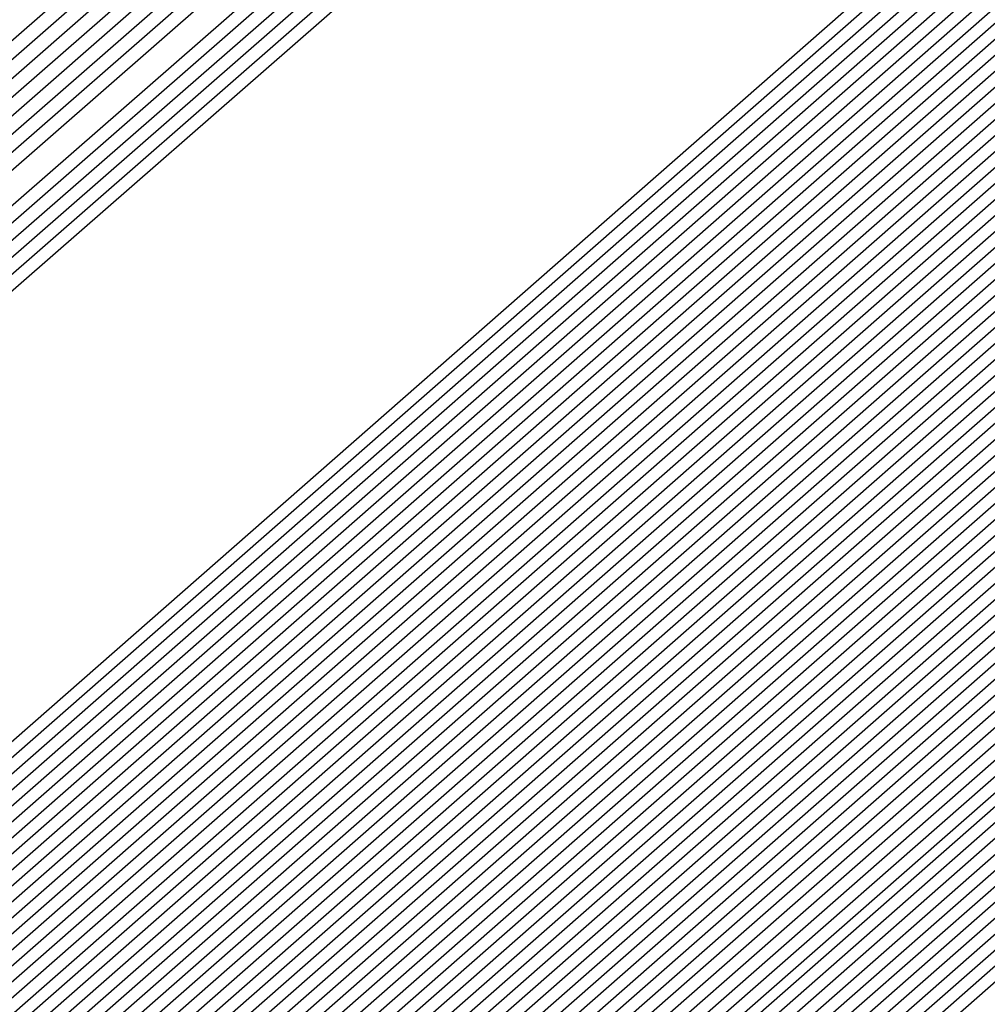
# Model space of a CAD drawing. Extents: x 3249832 to 3255657, y 13789405 to 13793316.
# Tile 1000 of 1056: x 3253212.5943 to 3253212.6538, y 13791261.178 to 13791261.2385. Entities that reach past the tile are written whole.
import ezdxf

# ---------------------------------------------------------------- set-up
doc = ezdxf.new("R2010")
doc.units = 0
doc.header["$LTSCALE"] = 100
doc.header["$MEASUREMENT"] = 0
for name, color, linetype in [('GRATIO_03231_CON', 1, 'CONTINUOUS'), ('GRATIO_0323_ICON', 1, 'CONTINUOUS'), ('TARGETS_EAST', 7, 'CONTINUOUS')]:
    doc.layers.add(name, color=color, linetype=linetype)

# ---------------------------------------------------------------- blocks, each defined once
blk = doc.blocks.new('Gratio_032316_contours')
at = {"layer": 'GRATIO_03231_CON', "color": 1, "linetype": 'Continuous', "flags": 128}
for points in [[(3253179.550267, 13791232.395029), (3253186.874414, 13791238.770013), (3253201.477501, 13791251.518979), (3253219.208231, 13791267.007142), (3253234.457627, 13791280.32933), (3253243.000283, 13791287.791533), (3253246.145111, 13791290.544398), (3253246.584601, 13791290.949743), (3253247.021869, 13791291.379004), (3253250.202537, 13791294.242122), (3253258.882853, 13791301.95866), (3253274.442625, 13791315.738665), (3253292.755901, 13791331.954127), (3253308.320283, 13791345.767528)], [(3253180.165438, 13791232.938016), (3253187.284875, 13791239.131551), (3253201.725162, 13791251.736777), (3253219.339021, 13791267.122277), (3253234.513145, 13791280.378622), (3253243.016437, 13791287.806466), (3253246.146682, 13791290.546762), (3253246.583888, 13791290.950539), (3253247.016449, 13791291.376392), (3253250.166335, 13791294.21318), (3253258.763902, 13791301.857324), (3253274.176051, 13791315.507242), (3253292.315837, 13791331.569332), (3253307.732852, 13791345.251979)], [(3253180.780609, 13791233.481003), (3253187.695336, 13791239.493089), (3253201.972823, 13791251.954576), (3253219.469811, 13791267.237409), (3253234.568663, 13791280.427913), (3253243.03259, 13791287.821399), (3253246.148254, 13791290.549125), (3253246.583174, 13791290.951335), (3253247.01103, 13791291.37378), (3253250.130132, 13791294.184237), (3253258.64495, 13791301.755989), (3253273.909475, 13791315.27582), (3253291.875768, 13791331.184533), (3253307.145422, 13791344.736429)], [(3253181.395779, 13791234.02399), (3253188.105796, 13791239.854627), (3253202.220483, 13791252.172373), (3253219.600605, 13791267.352541), (3253234.62418, 13791280.477205), (3253243.048743, 13791287.836333), (3253246.149825, 13791290.551488), (3253246.582461, 13791290.952131), (3253247.00561, 13791291.371168), (3253250.09393, 13791294.155295), (3253258.525999, 13791301.654654), (3253273.642899, 13791315.044399), (3253291.435703, 13791330.799734), (3253306.557991, 13791344.22088)], [(3253182.62612, 13791235.109965), (3253188.926717, 13791240.577703), (3253202.715805, 13791252.60797), (3253219.862185, 13791267.582808), (3253234.735216, 13791280.575787), (3253243.08105, 13791287.8662), (3253246.152968, 13791290.556214), (3253246.581034, 13791290.953723), (3253246.994771, 13791291.365943), (3253250.021525, 13791294.09741), (3253258.288097, 13791301.451983), (3253273.109746, 13791314.581556), (3253290.555574, 13791330.03014), (3253305.383131, 13791343.18978)], [(3253183.241291, 13791235.652952), (3253189.337178, 13791240.939241), (3253202.963466, 13791252.825768), (3253219.992975, 13791267.69794), (3253234.790735, 13791280.625079), (3253243.097204, 13791287.881133), (3253246.154539, 13791290.558578), (3253246.58032, 13791290.954518), (3253246.989352, 13791291.363331), (3253249.985323, 13791294.068467), (3253258.169146, 13791301.350649), (3253272.843172, 13791314.350135), (3253290.115509, 13791329.645341), (3253304.7957, 13791342.67423)], [(3253189.747638, 13791241.300779), (3253203.211127, 13791253.043565), (3253220.123765, 13791267.813075), (3253234.846252, 13791280.67437), (3253243.113357, 13791287.896066), (3253246.15611, 13791290.560941), (3253246.579607, 13791290.955314), (3253246.983932, 13791291.360719), (3253249.94912, 13791294.039525), (3253258.050194, 13791301.249313), (3253272.576596, 13791314.118713), (3253289.67544, 13791329.260546), (3253304.208269, 13791342.15868)]]:
    blk.add_lwpolyline(points, dxfattribs=at)
at = {"layer": 'GRATIO_03231_CON', "color": 5, "linetype": 'Continuous', "flags": 128}
for points in [[(3253178.319926, 13791231.309054), (3253186.053494, 13791238.046937), (3253200.982177, 13791251.083383), (3253218.946651, 13791266.776878), (3253234.346592, 13791280.230748), (3253242.967977, 13791287.761666), (3253246.141969, 13791290.539672), (3253246.586028, 13791290.948151), (3253247.021068, 13791291.373941), (3253250.18182, 13791294.217704), (3253258.80647, 13791301.883558), (3253274.269372, 13791315.565571), (3253292.489554, 13791331.617619), (3253308.022214, 13791345.183537)], [(3253177.704756, 13791230.766067), (3253185.643033, 13791237.685398), (3253200.734516, 13791250.865585), (3253218.815861, 13791266.661746), (3253234.291074, 13791280.181456), (3253242.951823, 13791287.746732), (3253246.140397, 13791290.537309), (3253246.586741, 13791290.947355), (3253247.014362, 13791291.365837), (3253250.12102, 13791294.160915), (3253258.59804, 13791301.695547), (3253273.796257, 13791315.143359), (3253291.704555, 13791330.920638), (3253306.971337, 13791344.254342)], [(3253177.089585, 13791230.22308), (3253185.232573, 13791237.323861), (3253200.486855, 13791250.647788), (3253218.685071, 13791266.546611), (3253234.235555, 13791280.132165), (3253242.93567, 13791287.731799), (3253246.138826, 13791290.534946), (3253246.587455, 13791290.946559), (3253247.007656, 13791291.357733), (3253250.060221, 13791294.104125), (3253258.389611, 13791301.507537), (3253273.323142, 13791314.721148), (3253290.919561, 13791330.223658), (3253305.920461, 13791343.325148)], [(3253176.474414, 13791229.680093), (3253184.822112, 13791236.962323), (3253200.239195, 13791250.429989), (3253218.554281, 13791266.431479), (3253234.180037, 13791280.082873), (3253242.919516, 13791287.716865), (3253246.137255, 13791290.532583), (3253246.588168, 13791290.945763), (3253247.000951, 13791291.349628), (3253249.999421, 13791294.047336), (3253258.181181, 13791301.319527), (3253272.850028, 13791314.298938), (3253290.134562, 13791329.526677), (3253304.869584, 13791342.395954)], [(3253175.244073, 13791228.594119), (3253184.001191, 13791236.239247), (3253199.743873, 13791249.994392), (3253218.292697, 13791266.201212), (3253234.069002, 13791279.984291), (3253242.887209, 13791287.686999), (3253246.134112, 13791290.527856), (3253246.589595, 13791290.944171), (3253246.987539, 13791291.33342), (3253249.877822, 13791293.933757), (3253257.764321, 13791300.943507), (3253271.903798, 13791313.454514), (3253288.564569, 13791328.132716), (3253302.767831, 13791340.537565)], [(3253196.577061, 13791247.036147), (3253203.471051, 13791253.193803), (3253218.759506, 13791266.601258), (3253234.069714, 13791279.984133), (3253242.887716, 13791287.686623), (3253246.134624, 13791290.527313), (3253246.590308, 13791290.943375), (3253246.980833, 13791291.325315), (3253249.817023, 13791293.876967), (3253257.555891, 13791300.755497), (3253271.430682, 13791313.032305), (3253287.77957, 13791327.435736), (3253301.716954, 13791339.608371)], [(3253196.710569, 13791247.152543), (3253203.58621, 13791253.293811), (3253218.83398, 13791266.665582), (3253234.103448, 13791280.012829), (3253242.898008, 13791287.694797), (3253246.136358, 13791290.527838), (3253246.591022, 13791290.942579), (3253246.974128, 13791291.317211), (3253249.756224, 13791293.820178), (3253257.347461, 13791300.567486), (3253270.957567, 13791312.610093), (3253286.994572, 13791326.738755), (3253300.666077, 13791338.679176)], [(3253196.844077, 13791247.26894), (3253203.701371, 13791253.393818), (3253218.908454, 13791266.729905), (3253234.137183, 13791280.041526), (3253242.9083, 13791287.702971), (3253246.138093, 13791290.528363), (3253246.591735, 13791290.941783), (3253246.967422, 13791291.309107), (3253249.695424, 13791293.763388), (3253257.139032, 13791300.379476), (3253270.484453, 13791312.187881), (3253286.209573, 13791326.041774), (3253299.615201, 13791337.749981)], [(3253197.111093, 13791247.501735), (3253203.931691, 13791253.593836), (3253219.057401, 13791266.858547), (3253234.204654, 13791280.09892), (3253242.928884, 13791287.71932), (3253246.141561, 13791290.529414), (3253246.593162, 13791290.940191), (3253246.954011, 13791291.292898), (3253249.573825, 13791293.649809), (3253256.722172, 13791300.003456), (3253269.538223, 13791311.34346), (3253284.63958, 13791324.647813), (3253297.513447, 13791335.891592)], [(3253197.244601, 13791247.618131), (3253204.046851, 13791253.693843), (3253219.131875, 13791266.92287), (3253234.238388, 13791280.127617), (3253242.939176, 13791287.727494), (3253246.143296, 13791290.529939), (3253246.593875, 13791290.939395), (3253246.947305, 13791291.284794), (3253249.513026, 13791293.59302), (3253256.513742, 13791299.815445), (3253269.065109, 13791310.92125), (3253283.854581, 13791323.950833), (3253296.46257, 13791334.962398)], [(3253197.378109, 13791247.734529), (3253204.162012, 13791253.793851), (3253219.206348, 13791266.987193), (3253234.272124, 13791280.156313), (3253242.949468, 13791287.735668), (3253246.14503, 13791290.530465), (3253246.594589, 13791290.9386), (3253246.940599, 13791291.27669), (3253249.452226, 13791293.53623), (3253256.305312, 13791299.627435), (3253268.591994, 13791310.499038), (3253283.069583, 13791323.253852), (3253295.411694, 13791334.033204)], [(3253197.511617, 13791247.850926), (3253204.277171, 13791253.893859), (3253219.280822, 13791267.051512), (3253234.305859, 13791280.18501), (3253242.95976, 13791287.743843), (3253246.146765, 13791290.53099), (3253246.595302, 13791290.937804), (3253246.933893, 13791291.268586), (3253249.391427, 13791293.479441), (3253256.096882, 13791299.439425), (3253268.118879, 13791310.076826), (3253282.284588, 13791322.55687), (3253294.360818, 13791333.104009)], [(3253197.778633, 13791248.083719), (3253204.507492, 13791254.093876), (3253219.429769, 13791267.180159), (3253234.373329, 13791280.242404), (3253242.980343, 13791287.760191), (3253246.150233, 13791290.532041), (3253246.596729, 13791290.936212), (3253246.920482, 13791291.252377), (3253249.269828, 13791293.365862), (3253255.680023, 13791299.063404), (3253267.172648, 13791309.232405), (3253280.714591, 13791321.162909), (3253292.259064, 13791331.24562), (3253298.86322, 13791336.863506)], [(3253197.912141, 13791248.200117), (3253204.622651, 13791254.193883), (3253219.504243, 13791267.244478), (3253234.407064, 13791280.271101), (3253242.990635, 13791287.768365), (3253246.151968, 13791290.532566), (3253246.597442, 13791290.935416), (3253246.913776, 13791291.244273), (3253249.209028, 13791293.309072), (3253255.471593, 13791298.875394), (3253266.699533, 13791308.810193), (3253279.929596, 13791320.465926), (3253291.208188, 13791330.316426), (3253297.66843, 13791335.812021)], [(3253198.045649, 13791248.316514), (3253204.737812, 13791254.293891), (3253219.578716, 13791267.308801), (3253234.440798, 13791280.299798), (3253243.000927, 13791287.77654), (3253246.153702, 13791290.533091), (3253246.598156, 13791290.93462), (3253246.907071, 13791291.236168), (3253249.148229, 13791293.252283), (3253255.263163, 13791298.687384), (3253266.226419, 13791308.387983), (3253279.144597, 13791319.768946), (3253290.157311, 13791329.387232), (3253296.473639, 13791334.760535)], [(3253198.179157, 13791248.43291), (3253204.852971, 13791254.393901), (3253219.65319, 13791267.373124), (3253234.474533, 13791280.328495), (3253243.011219, 13791287.784714), (3253246.155437, 13791290.533616), (3253246.598869, 13791290.933824), (3253246.900365, 13791291.228064), (3253249.087429, 13791293.195493), (3253255.054733, 13791298.499374), (3253265.753304, 13791307.965772), (3253278.359599, 13791319.071965), (3253289.106434, 13791328.458038), (3253295.27885, 13791333.70905)], [(3253198.446173, 13791248.665705), (3253205.083292, 13791254.593916), (3253219.802137, 13791267.501766), (3253234.542003, 13791280.385889), (3253243.031803, 13791287.801062), (3253246.158905, 13791290.534667), (3253246.600296, 13791290.932232), (3253246.886954, 13791291.211856), (3253248.96583, 13791293.081914), (3253254.637874, 13791298.123353), (3253264.807075, 13791307.12135), (3253276.789604, 13791317.678004), (3253287.004681, 13791326.599649), (3253292.889269, 13791331.606079), (3253295.951331, 13791334.070942)], [(3253198.579681, 13791248.782102), (3253205.198453, 13791254.693924), (3253219.876611, 13791267.566089), (3253234.575738, 13791280.414585), (3253243.042095, 13791287.809237), (3253246.16064, 13791290.535192), (3253246.60101, 13791290.931436), (3253246.880248, 13791291.203751), (3253248.905031, 13791293.025125), (3253254.429444, 13791297.935343), (3253264.33396, 13791306.699138), (3253276.004607, 13791316.981023), (3253285.953804, 13791325.670454), (3253291.694479, 13791330.554594), (3253294.7416, 13791333.011419)], [(3253198.713189, 13791248.898498), (3253205.313612, 13791254.793933), (3253219.951085, 13791267.630412), (3253234.609474, 13791280.443283), (3253243.052387, 13791287.817411), (3253246.162374, 13791290.535718), (3253246.601723, 13791290.93064), (3253246.873542, 13791291.195647), (3253248.844232, 13791292.968335), (3253254.221014, 13791297.747333), (3253263.860844, 13791306.276928), (3253275.21961, 13791316.284043), (3253284.902928, 13791324.74126), (3253290.499689, 13791329.503109), (3253293.53187, 13791331.951897)], [(3253198.846697, 13791249.014895), (3253205.428774, 13791254.893941), (3253220.025558, 13791267.694732), (3253234.643209, 13791280.47198), (3253243.062679, 13791287.825585), (3253246.164109, 13791290.536243), (3253246.602436, 13791290.929844), (3253246.866836, 13791291.187543), (3253248.783432, 13791292.911546), (3253254.012584, 13791297.559322), (3253263.387729, 13791305.854716), (3253274.434612, 13791315.58706), (3253283.852051, 13791323.812065), (3253289.304899, 13791328.451623), (3253292.322139, 13791330.892375), (3253295.398785, 13791333.387147)], [(3253199.113713, 13791249.247691), (3253205.659094, 13791255.093956), (3253220.174506, 13791267.823378), (3253234.710679, 13791280.529373), (3253243.083262, 13791287.841934), (3253246.167577, 13791290.537293), (3253246.603863, 13791290.928252), (3253246.853425, 13791291.171334), (3253248.661833, 13791292.797967), (3253253.595725, 13791297.183302), (3253262.4415, 13791305.010294), (3253272.864616, 13791314.193099), (3253281.750298, 13791321.953677), (3253286.915319, 13791326.348653), (3253289.902678, 13791328.77333), (3253293.186926, 13791331.457682)], [(3253199.247221, 13791249.364086), (3253205.774253, 13791255.193966), (3253220.248979, 13791267.887697), (3253234.744414, 13791280.558071), (3253243.093554, 13791287.850108), (3253246.169312, 13791290.537819), (3253246.604577, 13791290.927456), (3253246.846719, 13791291.16323), (3253248.601034, 13791292.741177), (3253253.387295, 13791296.995292), (3253261.968385, 13791304.588083), (3253272.07962, 13791313.496119), (3253280.699421, 13791321.024482), (3253285.720529, 13791325.297167), (3253288.692948, 13791327.713808), (3253292.080997, 13791330.492949), (3253297.619173, 13791335.1971)], [(3253199.380729, 13791249.480484), (3253205.889415, 13791255.293974), (3253220.323453, 13791267.95202), (3253234.778148, 13791280.586767), (3253243.103846, 13791287.858282), (3253246.171046, 13791290.538344), (3253246.60529, 13791290.92666), (3253246.840014, 13791291.155126), (3253248.540234, 13791292.684388), (3253253.178865, 13791296.807282), (3253261.495269, 13791304.165872), (3253271.294621, 13791312.799138), (3253279.648544, 13791320.095288), (3253284.525739, 13791324.245682), (3253287.483217, 13791326.654286), (3253290.975067, 13791329.528217), (3253296.715246, 13791334.410219)], [(3253199.514237, 13791249.596881), (3253206.004574, 13791255.393981), (3253220.397926, 13791268.016343), (3253234.811884, 13791280.615464), (3253243.114138, 13791287.866456), (3253246.172781, 13791290.538869), (3253246.606003, 13791290.925864), (3253246.833308, 13791291.147021), (3253248.479435, 13791292.627598), (3253252.970435, 13791296.619271), (3253261.022155, 13791303.743661), (3253270.509624, 13791312.102158), (3253278.597668, 13791319.166094), (3253283.330949, 13791323.194197), (3253286.273487, 13791325.594763), (3253289.869138, 13791328.563484), (3253295.81132, 13791333.62334)], [(3253199.781252, 13791249.829674), (3253206.234894, 13791255.593998), (3253220.546874, 13791268.144986), (3253234.879353, 13791280.672858), (3253243.134722, 13791287.882805), (3253246.176249, 13791290.53992), (3253246.60743, 13791290.924272), (3253246.819896, 13791291.130813), (3253248.357836, 13791292.514019), (3253252.553575, 13791296.243251), (3253260.075926, 13791302.899239), (3253268.939629, 13791310.708195), (3253276.495915, 13791317.307705), (3253280.941369, 13791321.091226), (3253283.854026, 13791323.475719), (3253287.657279, 13791326.63402), (3253294.003467, 13791332.049579)], [(3253199.91476, 13791249.946072), (3253206.350054, 13791255.694006), (3253220.621347, 13791268.209309), (3253234.913089, 13791280.701555), (3253243.145014, 13791287.890979), (3253246.177984, 13791290.540445), (3253246.608144, 13791290.923477), (3253246.813191, 13791291.122709), (3253248.297036, 13791292.45723), (3253252.345146, 13791296.055241), (3253259.60281, 13791302.477028), (3253268.154633, 13791310.011214), (3253275.445038, 13791316.37851), (3253279.746579, 13791320.03974), (3253282.644295, 13791322.416197), (3253286.55135, 13791325.669287), (3253293.099541, 13791331.2627), (3253300.795214, 13791337.869235)], [(3253200.048268, 13791250.062469), (3253206.465215, 13791255.794014), (3253220.695821, 13791268.273632), (3253234.946824, 13791280.730252), (3253243.155306, 13791287.899153), (3253246.179718, 13791290.540971), (3253246.608857, 13791290.922681), (3253246.806485, 13791291.114604), (3253248.236237, 13791292.40044), (3253252.136716, 13791295.86723), (3253259.129695, 13791302.054816), (3253267.369634, 13791309.314234), (3253274.394161, 13791315.449316), (3253278.551789, 13791318.988255), (3253281.434565, 13791321.356674), (3253285.44542, 13791324.704555), (3253292.195614, 13791330.475819), (3253300.12972, 13791337.290156)], [(3253200.181776, 13791250.178867), (3253206.580374, 13791255.894021), (3253220.770295, 13791268.337951), (3253234.980558, 13791280.758949), (3253243.165597, 13791287.907327), (3253246.181453, 13791290.541496), (3253246.609571, 13791290.921885), (3253246.799779, 13791291.1065), (3253248.175437, 13791292.34365), (3253251.928286, 13791295.67922), (3253258.656581, 13791301.632605), (3253266.584637, 13791308.617253), (3253273.343284, 13791314.520121), (3253277.356999, 13791317.93677), (3253280.224834, 13791320.297152), (3253284.339491, 13791323.739822), (3253291.291688, 13791329.688939), (3253299.464229, 13791336.711079)], [(3253200.448792, 13791250.41166), (3253206.810695, 13791256.094039), (3253220.919242, 13791268.466597), (3253235.048029, 13791280.816343), (3253243.186181, 13791287.923676), (3253246.184922, 13791290.542546), (3253246.610997, 13791290.920293), (3253246.786368, 13791291.090291), (3253248.053838, 13791292.230072), (3253251.511426, 13791295.3032), (3253257.71035, 13791300.788183), (3253265.014642, 13791307.223292), (3253271.241531, 13791312.661733), (3253274.967419, 13791315.833799), (3253277.805373, 13791318.178108), (3253282.127631, 13791321.810358), (3253289.483835, 13791328.115179), (3253298.133244, 13791335.552923)], [(3253200.5823, 13791250.528057), (3253206.925856, 13791256.194046), (3253220.993715, 13791268.530917), (3253235.081764, 13791280.845039), (3253243.196473, 13791287.93185), (3253246.186656, 13791290.543072), (3253246.611711, 13791290.919497), (3253246.779662, 13791291.082187), (3253247.993039, 13791292.173282), (3253251.302996, 13791295.11519), (3253257.237236, 13791300.365972), (3253264.229644, 13791306.52631), (3253270.190655, 13791311.732538), (3253273.772629, 13791314.782314), (3253276.595643, 13791317.118585), (3253281.021702, 13791320.845625), (3253288.579908, 13791327.328299), (3253297.467752, 13791334.973846)], [(3253200.715808, 13791250.644455), (3253207.041015, 13791256.294056), (3253221.068189, 13791268.59524), (3253235.115498, 13791280.873737), (3253243.206765, 13791287.940024), (3253246.18839, 13791290.543597), (3253246.612424, 13791290.918701), (3253246.772956, 13791291.074083), (3253247.93224, 13791292.116492), (3253251.094567, 13791294.927179), (3253256.764121, 13791299.943761), (3253263.444647, 13791305.82933), (3253269.139778, 13791310.803344), (3253272.577839, 13791313.730828), (3253275.385912, 13791316.059063), (3253279.915773, 13791319.880893), (3253287.675982, 13791326.541418), (3253296.802261, 13791334.394769)], [(3253200.849316, 13791250.760851), (3253207.156176, 13791256.394064), (3253221.142663, 13791268.659563), (3253235.149234, 13791280.902434), (3253243.217057, 13791287.948199), (3253246.190125, 13791290.544122), (3253246.613138, 13791290.917905), (3253246.766251, 13791291.065979), (3253247.87144, 13791292.059703), (3253250.886137, 13791294.739169), (3253256.291006, 13791299.52155), (3253262.659648, 13791305.132348), (3253268.088901, 13791309.87415), (3253271.383048, 13791312.679343), (3253274.176182, 13791314.999541), (3253278.809843, 13791318.91616), (3253286.772056, 13791325.754539), (3253296.136767, 13791333.81569)], [(3253201.116332, 13791250.993646), (3253207.386497, 13791256.594079), (3253221.29161, 13791268.788205), (3253235.216703, 13791280.959827), (3253243.237641, 13791287.964547), (3253246.193594, 13791290.545173), (3253246.614564, 13791290.916313), (3253246.752839, 13791291.04977), (3253247.749841, 13791291.946124), (3253250.469277, 13791294.363148), (3253255.344776, 13791298.677128), (3253261.089654, 13791303.738387), (3253265.987148, 13791308.015761), (3253268.993468, 13791310.576372), (3253271.756721, 13791312.880496), (3253276.597984, 13791316.986696), (3253284.964203, 13791324.180778), (3253294.805784, 13791332.657536)], [(3253201.24984, 13791251.110043), (3253207.501656, 13791256.694088), (3253221.366084, 13791268.852528), (3253235.250439, 13791280.988525), (3253243.247933, 13791287.972721), (3253246.195328, 13791290.545698), (3253246.615278, 13791290.915517), (3253246.746134, 13791291.041666), (3253247.689042, 13791291.889334), (3253250.260847, 13791294.175138), (3253254.871662, 13791298.254917), (3253260.304656, 13791303.041406), (3253264.936271, 13791307.086566), (3253267.798678, 13791309.524887), (3253270.54699, 13791311.820974), (3253275.492055, 13791316.021963), (3253284.060277, 13791323.393899), (3253294.140291, 13791332.078457)], [(3253201.383348, 13791251.226439), (3253207.616817, 13791256.794096), (3253221.440557, 13791268.916851), (3253235.284174, 13791281.017221), (3253243.258224, 13791287.980896), (3253246.197062, 13791290.546223), (3253246.615991, 13791290.914721), (3253246.739428, 13791291.033562), (3253247.628242, 13791291.832545), (3253250.052417, 13791293.987128), (3253254.398546, 13791297.832706), (3253259.519659, 13791302.344425), (3253263.885395, 13791306.157372), (3253266.603888, 13791308.473402), (3253269.33726, 13791310.761452), (3253274.386125, 13791315.057231), (3253283.156349, 13791322.607018), (3253293.474799, 13791331.49938)], [(3253201.516856, 13791251.342836), (3253207.731977, 13791256.894104), (3253221.515031, 13791268.98117), (3253235.317908, 13791281.045918), (3253243.268516, 13791287.98907), (3253246.198797, 13791290.546749), (3253246.616705, 13791290.913925), (3253246.732722, 13791291.025457), (3253247.567443, 13791291.775755), (3253249.843988, 13791293.799118), (3253253.925432, 13791297.410495), (3253258.734661, 13791301.647445), (3253262.834518, 13791305.228178), (3253265.409098, 13791307.421916), (3253268.127529, 13791309.701929), (3253273.280196, 13791314.092498), (3253282.252423, 13791321.820138), (3253292.809306, 13791330.920303), (3253301.810882, 13791338.630682)], [(3253201.783872, 13791251.575631), (3253207.962297, 13791257.094121), (3253221.663978, 13791269.109817), (3253235.385379, 13791281.103312), (3253243.2891, 13791288.005418), (3253246.202266, 13791290.547799), (3253246.618132, 13791290.912333), (3253246.719311, 13791291.009249), (3253247.445844, 13791291.662176), (3253249.427128, 13791293.423097), (3253252.979202, 13791296.566073), (3253257.164667, 13791300.253483), (3253260.732765, 13791303.369789), (3253263.019518, 13791305.318945), (3253265.708069, 13791307.582885), (3253271.068337, 13791312.163033), (3253280.44457, 13791320.246378), (3253291.478323, 13791329.762148), (3253300.885471, 13791337.825133)], [(3253201.91738, 13791251.692027), (3253208.077456, 13791257.194129), (3253221.738452, 13791269.174136), (3253235.419113, 13791281.132009), (3253243.299392, 13791288.013593), (3253246.204, 13791290.548325), (3253246.618845, 13791290.911537), (3253246.712605, 13791291.001144), (3253247.385044, 13791291.605387), (3253249.218698, 13791293.235087), (3253252.506087, 13791296.143862), (3253256.379669, 13791299.556502), (3253259.681888, 13791302.440594), (3253261.824728, 13791304.26746), (3253264.498338, 13791306.523363), (3253269.962407, 13791311.198301), (3253279.540643, 13791319.459498), (3253290.812829, 13791329.183071), (3253300.422766, 13791337.422359)], [(3253202.050886, 13791251.808424), (3253208.192618, 13791257.294136), (3253221.812925, 13791269.238459), (3253235.452849, 13791281.160706), (3253243.309684, 13791288.021767), (3253246.205734, 13791290.54885), (3253246.619558, 13791290.910741), (3253246.705899, 13791290.99304), (3253247.324245, 13791291.548597), (3253249.010269, 13791293.047077), (3253252.032972, 13791295.72165), (3253255.594672, 13791298.859521), (3253258.631011, 13791301.5114), (3253260.629938, 13791303.215975), (3253263.288608, 13791305.46384), (3253268.856478, 13791310.233569), (3253278.636718, 13791318.672617), (3253290.147338, 13791328.603992), (3253299.96006, 13791337.019585)], [(3253222.189727, 13791268.956195), (3253208.471011, 13791257.206985), (3253202.184394, 13791251.924823), (3253202.184394, 13791251.924822), (3253208.307777, 13791257.394144), (3253221.887399, 13791269.302782)], [(3253222.336854, 13791269.086923), (3253208.700353, 13791257.408126), (3253202.451409, 13791252.157615), (3253202.45141, 13791252.157615), (3253208.538097, 13791257.594161), (3253222.036346, 13791269.431424)], [(3253222.410417, 13791269.152286), (3253208.815023, 13791257.508695), (3253202.584921, 13791252.274011), (3253202.584918, 13791252.274013), (3253208.653258, 13791257.694169), (3253222.11082, 13791269.495747)], [(3253222.483981, 13791269.217651), (3253208.92969, 13791257.609264), (3253202.718428, 13791252.390411), (3253202.718426, 13791252.39041), (3253208.768418, 13791257.794177), (3253222.185294, 13791269.560071)], [(3253222.557544, 13791269.283014), (3253209.044361, 13791257.709832), (3253202.851936, 13791252.506807), (3253202.851934, 13791252.506806), (3253208.883579, 13791257.894186), (3253222.259767, 13791269.62439)], [(3253222.704671, 13791269.413741), (3253209.273702, 13791257.91097), (3253203.118951, 13791252.739602), (3253203.11895, 13791252.739601), (3253209.113899, 13791258.094202), (3253222.408715, 13791269.753036)], [(3253222.778233, 13791269.479104), (3253209.388373, 13791258.011542), (3253203.252459, 13791252.855998), (3253203.252458, 13791252.855998), (3253209.229059, 13791258.194209), (3253222.483188, 13791269.817355)], [(3253222.851796, 13791269.544469), (3253209.503043, 13791258.112111), (3253203.385966, 13791252.972394), (3253203.385966, 13791252.972394), (3253209.34422, 13791258.294219), (3253222.557662, 13791269.881678)], [(3253222.92536, 13791269.609832), (3253209.617714, 13791258.21268), (3253203.519474, 13791253.08879), (3253203.519474, 13791253.088791), (3253209.459379, 13791258.394226), (3253222.632135, 13791269.946001)], [(3253294.555932, 13791331.784818), (3253282.651333, 13791321.302735), (3253268.603203, 13791309.014447), (3253256.633797, 13791298.600272), (3253249.913733, 13791292.816087), (3253247.407106, 13791290.719974), (3253247.026376, 13791290.445568), (3253246.628672, 13791290.097267), (3253243.849802, 13791287.662521), (3253236.270245, 13791281.099544), (3253223.072487, 13791269.740559), (3253209.847055, 13791258.413819), (3253203.786489, 13791253.321586), (3253203.78649, 13791253.321586), (3253209.689707, 13791258.594234), (3253222.78114, 13791270.074575), (3253235.891608, 13791281.53353), (3253243.79641, 13791288.432975), (3253249.048806, 13791292.998606), (3253256.146548, 13791299.147074), (3253268.135158, 13791309.529006), (3253282.251274, 13791321.730918), (3253294.279297, 13791332.073309)], [(3253294.303412, 13791331.566983), (3253282.46184, 13791321.140397), (3253268.488083, 13791308.917171), (3253256.582029, 13791298.558148), (3253249.897517, 13791292.804611), (3253247.40414, 13791290.719612), (3253247.02543, 13791290.446644), (3253246.629001, 13791290.099378), (3253243.858784, 13791287.672183), (3253236.302787, 13791281.129602), (3253223.14605, 13791269.805922), (3253209.961726, 13791258.514388), (3253203.919997, 13791253.437981), (3253203.919998, 13791253.437982), (3253209.804872, 13791258.694236), (3253222.855652, 13791270.138852), (3253235.925472, 13791281.562076), (3253243.805117, 13791288.439206), (3253249.036009, 13791292.985734), (3253256.097231, 13791299.102201), (3253268.022476, 13791309.42905), (3253282.06389, 13791321.566318), (3253294.028242, 13791331.853946)], [(3253294.050892, 13791331.349147), (3253282.272347, 13791320.978058), (3253268.372959, 13791308.819897), (3253256.53026, 13791298.516025), (3253249.8813, 13791292.793135), (3253247.401173, 13791290.719249), (3253247.024485, 13791290.447721), (3253246.629331, 13791290.101489), (3253243.867765, 13791287.681844), (3253236.335328, 13791281.15966), (3253223.219613, 13791269.871285), (3253210.076396, 13791258.614957), (3253204.053508, 13791253.554381), (3253204.053506, 13791253.554379), (3253209.920037, 13791258.79424), (3253222.930167, 13791270.20313), (3253235.959336, 13791281.590624), (3253243.813823, 13791288.445438), (3253249.023211, 13791292.972861), (3253256.047914, 13791299.057326), (3253267.909792, 13791309.329092), (3253281.876511, 13791321.401718), (3253293.777187, 13791331.634584)], [(3253293.798373, 13791331.131311), (3253282.082854, 13791320.815718), (3253268.257836, 13791308.722622), (3253256.478491, 13791298.473901), (3253249.865083, 13791292.781659), (3253247.398206, 13791290.718887), (3253247.023539, 13791290.448797), (3253246.629661, 13791290.1036), (3253243.876746, 13791287.691505), (3253236.367871, 13791281.189718), (3253223.293177, 13791269.93665), (3253210.191067, 13791258.715525), (3253204.187016, 13791253.670777), (3253204.187014, 13791253.670777), (3253210.035202, 13791258.894242), (3253223.004679, 13791270.267407), (3253235.993201, 13791281.619171), (3253243.82253, 13791288.45167), (3253249.010414, 13791292.959989), (3253255.998597, 13791299.012453), (3253267.79711, 13791309.229136), (3253281.689131, 13791321.237116), (3253293.526131, 13791331.41522)], [(3253281.703867, 13791320.491041), (3253268.027588, 13791308.528072), (3253256.374954, 13791298.389654), (3253249.83265, 13791292.758707), (3253247.392273, 13791290.718163), (3253247.021649, 13791290.45095), (3253246.63032, 13791290.107823), (3253243.894709, 13791287.710827), (3253236.432955, 13791281.249833), (3253223.440304, 13791270.067378), (3253210.420408, 13791258.916665), (3253204.454031, 13791253.903573), (3253204.45403, 13791253.90357), (3253210.265496, 13791259.094286), (3253223.15342, 13791270.396274), (3253236.059978, 13791281.677323), (3253243.494674, 13791288.169109), (3253246.236293, 13791290.558915), (3253246.630942, 13791290.897916), (3253246.976878, 13791291.192818), (3253249.380962, 13791293.27243), (3253255.902209, 13791298.921086), (3253267.57241, 13791309.028745), (3253281.314456, 13791320.907856)], [(3253281.514374, 13791320.328701), (3253267.912464, 13791308.430798), (3253256.323186, 13791298.34753), (3253249.816433, 13791292.747232), (3253247.389307, 13791290.7178), (3253247.020703, 13791290.452026), (3253246.63065, 13791290.109934), (3253243.90369, 13791287.720489), (3253236.465497, 13791281.279891), (3253223.513867, 13791270.132741), (3253210.535079, 13791259.017233), (3253204.587539, 13791254.019969), (3253204.587538, 13791254.019968), (3253210.380657, 13791259.194295), (3253223.22789, 13791270.460601), (3253236.093697, 13791281.706031), (3253243.504926, 13791288.177315), (3253246.237927, 13791290.559532), (3253246.631434, 13791290.897348), (3253246.975681, 13791291.190435), (3253249.366914, 13791293.25849), (3253255.852885, 13791298.876217), (3253267.459724, 13791308.928789), (3253281.127076, 13791320.743256)], [(3253281.324881, 13791320.166363), (3253267.797344, 13791308.333522), (3253256.271417, 13791298.305406), (3253249.800217, 13791292.735756), (3253247.38634, 13791290.717438), (3253247.019758, 13791290.453103), (3253246.630979, 13791290.112045), (3253243.912671, 13791287.73015), (3253236.498039, 13791281.309949), (3253223.587429, 13791270.198103), (3253210.64975, 13791259.117804), (3253204.721046, 13791254.136365), (3253204.721046, 13791254.136365), (3253210.495817, 13791259.294303), (3253223.302356, 13791270.524924), (3253236.127417, 13791281.734739), (3253243.515178, 13791288.185521), (3253246.239562, 13791290.56015), (3253246.631926, 13791290.896781), (3253246.974483, 13791291.188052), (3253249.352866, 13791293.24455), (3253255.803561, 13791298.831348), (3253267.347038, 13791308.828835), (3253280.939697, 13791320.578654)], [(3253281.135387, 13791320.004024), (3253267.68222, 13791308.236247), (3253256.219649, 13791298.263283), (3253249.784, 13791292.72428), (3253247.383374, 13791290.717076), (3253247.018812, 13791290.454179), (3253246.631309, 13791290.114156), (3253243.921652, 13791287.739811), (3253236.530581, 13791281.340006), (3253223.660992, 13791270.263468), (3253210.76442, 13791259.218373), (3253204.854554, 13791254.25276), (3253204.854554, 13791254.252763), (3253210.610976, 13791259.394313), (3253223.376826, 13791270.589251), (3253236.161137, 13791281.763447), (3253243.52543, 13791288.193726), (3253246.241196, 13791290.560768), (3253246.632418, 13791290.896213), (3253246.973286, 13791291.185668), (3253249.338818, 13791293.230609), (3253255.754237, 13791298.786479), (3253267.234354, 13791308.728879), (3253280.752313, 13791320.414054)], [(3253267.451973, 13791308.041697), (3253256.116111, 13791298.179035), (3253249.751567, 13791292.701328), (3253247.377441, 13791290.716351), (3253247.016922, 13791290.456332), (3253246.631968, 13791290.118378), (3253243.939615, 13791287.759133), (3253236.595665, 13791281.400121), (3253223.808119, 13791270.394196), (3253210.993761, 13791259.419512), (3253205.121569, 13791254.485556), (3253205.12157, 13791254.485556), (3253210.841294, 13791259.59433), (3253223.525766, 13791270.717901), (3253236.228576, 13791281.820863), (3253243.545933, 13791288.210138), (3253246.244464, 13791290.562004), (3253246.633402, 13791290.895078), (3253246.970892, 13791291.180901), (3253249.310721, 13791293.202729), (3253255.655588, 13791298.696741), (3253267.008982, 13791308.528971)], [(3253267.336849, 13791307.944423), (3253256.064342, 13791298.136912), (3253249.73535, 13791292.689852), (3253247.374474, 13791290.715989), (3253247.015976, 13791290.457408), (3253246.632298, 13791290.120489), (3253243.948596, 13791287.768794), (3253236.628207, 13791281.430179), (3253223.881683, 13791270.459559), (3253211.108432, 13791259.520081), (3253205.255077, 13791254.601952), (3253205.255078, 13791254.601953), (3253210.956454, 13791259.694338), (3253223.600232, 13791270.782228), (3253236.262295, 13791281.84957), (3253243.556185, 13791288.218343), (3253246.246098, 13791290.562622), (3253246.633894, 13791290.89451), (3253246.969694, 13791291.178518), (3253249.296673, 13791293.188789), (3253255.606265, 13791298.651872), (3253266.896298, 13791308.429015)], [(3253267.221725, 13791307.847149), (3253256.012575, 13791298.094788), (3253249.719134, 13791292.678376), (3253247.371507, 13791290.715627), (3253247.015031, 13791290.458484), (3253246.632628, 13791290.1226), (3253243.957577, 13791287.778456), (3253236.66075, 13791281.460237), (3253223.955246, 13791270.524922), (3253211.223103, 13791259.62065), (3253205.388584, 13791254.718352), (3253205.388586, 13791254.718351), (3253211.071615, 13791259.794345), (3253223.674701, 13791270.846551), (3253236.296016, 13791281.878279), (3253243.566437, 13791288.226549), (3253246.247732, 13791290.56324), (3253246.634385, 13791290.893942), (3253246.968497, 13791291.176134), (3253249.282624, 13791293.174848), (3253255.55694, 13791298.607003), (3253266.783612, 13791308.329061)], [(3253267.106605, 13791307.749872), (3253255.960806, 13791298.052664), (3253249.702917, 13791292.6669), (3253247.368541, 13791290.715265), (3253247.014086, 13791290.459561), (3253246.632957, 13791290.124712), (3253243.966559, 13791287.788117), (3253236.693292, 13791281.490295), (3253224.02881, 13791270.590287), (3253211.337773, 13791259.72122), (3253205.522092, 13791254.834748), (3253205.522094, 13791254.834746), (3253211.186774, 13791259.894355), (3253223.749171, 13791270.910878), (3253236.329735, 13791281.906987), (3253243.576689, 13791288.234755), (3253246.249366, 13791290.563858), (3253246.634877, 13791290.893375), (3253246.9673, 13791291.173751), (3253249.268576, 13791293.160908), (3253255.507616, 13791298.562134), (3253266.670926, 13791308.229105)], [(3253266.876357, 13791307.555324), (3253255.857268, 13791297.968417), (3253249.670483, 13791292.643948), (3253247.362608, 13791290.71454), (3253247.012195, 13791290.461714), (3253246.633616, 13791290.128934), (3253243.984521, 13791287.807439), (3253236.758376, 13791281.55041), (3253224.175936, 13791270.721014), (3253211.567115, 13791259.922358), (3253205.789111, 13791255.067539), (3253205.78911, 13791255.067541), (3253211.417093, 13791260.094372), (3253223.898111, 13791271.039528), (3253236.397174, 13791281.964402), (3253243.597192, 13791288.251166), (3253246.252634, 13791290.565094), (3253246.635861, 13791290.892239), (3253246.964905, 13791291.168984), (3253249.240479, 13791293.133027), (3253255.408968, 13791298.472396), (3253266.445556, 13791308.029197)]]:
    blk.add_lwpolyline(points, dxfattribs=at)
at = {"layer": 'GRATIO_0323_ICON', "color": 7, "linetype": 'Continuous', "flags": 128}
for points in [[(3253175.859244, 13791229.137106), (3253184.411652, 13791236.600784), (3253199.991534, 13791250.212191), (3253218.423487, 13791266.316347), (3253234.12452, 13791280.033582), (3253242.903363, 13791287.701932), (3253246.135684, 13791290.53022), (3253246.588881, 13791290.944967), (3253246.994245, 13791291.341524), (3253249.938622, 13791293.990546), (3253257.972751, 13791301.131516), (3253272.376913, 13791313.876726), (3253289.349564, 13791328.829697), (3253303.818707, 13791341.466759)], [(3253182.01095, 13791234.566977), (3253188.516256, 13791240.216165), (3253202.468144, 13791252.390171), (3253219.731395, 13791267.467676), (3253234.679698, 13791280.526496), (3253243.064897, 13791287.851266), (3253246.151396, 13791290.553851), (3253246.581747, 13791290.952927), (3253247.000191, 13791291.368556), (3253250.057728, 13791294.126352), (3253258.407048, 13791301.553319), (3253273.376322, 13791314.812978), (3253290.995638, 13791330.414939), (3253305.970561, 13791343.705329)], [(3253196.977585, 13791247.385338), (3253203.81653, 13791253.493826), (3253218.982927, 13791266.794228), (3253234.170919, 13791280.070222), (3253242.918592, 13791287.711146), (3253246.139827, 13791290.528889), (3253246.592449, 13791290.940987), (3253246.960716, 13791291.301003), (3253249.634624, 13791293.706599), (3253256.930602, 13791300.191466), (3253270.011338, 13791311.765671), (3253285.424578, 13791325.344794), (3253298.564324, 13791336.820787)], [(3253197.645125, 13791247.967322), (3253204.392332, 13791253.993868), (3253219.355296, 13791267.115835), (3253234.339593, 13791280.213708), (3253242.970052, 13791287.752017), (3253246.148499, 13791290.531515), (3253246.596016, 13791290.937008), (3253246.927188, 13791291.260481), (3253249.330627, 13791293.422651), (3253255.888453, 13791299.251414), (3253267.645763, 13791309.654617), (3253281.499589, 13791321.859889), (3253293.30994, 13791332.174815)], [(3253198.312665, 13791248.549307), (3253204.968133, 13791254.493908), (3253219.727664, 13791267.437447), (3253234.508269, 13791280.357192), (3253243.021511, 13791287.792888), (3253246.157171, 13791290.534142), (3253246.599583, 13791290.933028), (3253246.893659, 13791291.21996), (3253249.02663, 13791293.138704), (3253254.846303, 13791298.311363), (3253265.28019, 13791307.54356), (3253277.574602, 13791318.374985), (3253288.055557, 13791327.528843), (3253294.084059, 13791332.657565)], [(3253198.980205, 13791249.131293), (3253205.543933, 13791254.993949), (3253220.100032, 13791267.759055), (3253234.676943, 13791280.500676), (3253243.07297, 13791287.833759), (3253246.165843, 13791290.536768), (3253246.60315, 13791290.929048), (3253246.860131, 13791291.179438), (3253248.722633, 13791292.854756), (3253253.804154, 13791297.371312), (3253262.914614, 13791305.432505), (3253273.649615, 13791314.89008), (3253282.801174, 13791322.882871), (3253288.110109, 13791327.400138), (3253291.112409, 13791329.832853), (3253294.292856, 13791332.422414)], [(3253199.647745, 13791249.713279), (3253206.119735, 13791255.493989), (3253220.4724, 13791268.080666), (3253234.845619, 13791280.644161), (3253243.12443, 13791287.87463), (3253246.174515, 13791290.539395), (3253246.606717, 13791290.925068), (3253246.826602, 13791291.138917), (3253248.418635, 13791292.570809), (3253252.762005, 13791296.431261), (3253260.54904, 13791303.321449), (3253269.724626, 13791311.405175), (3253277.546791, 13791318.236899), (3253282.136159, 13791322.142711), (3253285.063756, 13791324.535241), (3253288.763208, 13791327.598752), (3253294.907393, 13791332.836459)], [(3253200.315284, 13791250.295262), (3253206.695535, 13791255.994031), (3253220.844768, 13791268.402274), (3253235.014293, 13791280.787646), (3253243.175889, 13791287.915502), (3253246.183187, 13791290.542021), (3253246.610284, 13791290.921089), (3253246.793074, 13791291.098396), (3253248.114638, 13791292.286861), (3253251.719856, 13791295.49121), (3253258.183466, 13791301.210395), (3253265.799639, 13791307.920272), (3253272.292408, 13791313.590927), (3253276.162209, 13791316.885284), (3253279.015104, 13791319.23763), (3253283.233561, 13791322.77509), (3253290.387762, 13791328.902059), (3253298.798737, 13791336.132002)], [(3253200.982824, 13791250.877248), (3253207.271336, 13791256.494071), (3253221.217136, 13791268.723886), (3253235.182969, 13791280.93113), (3253243.227349, 13791287.956373), (3253246.191859, 13791290.544648), (3253246.613851, 13791290.917109), (3253246.759545, 13791291.057874), (3253247.810641, 13791292.002913), (3253250.677707, 13791294.551159), (3253255.817891, 13791299.099339), (3253261.874652, 13791304.435368), (3253267.038025, 13791308.944955), (3253270.188258, 13791311.627858), (3253272.966451, 13791313.940019), (3253277.703914, 13791317.951428), (3253285.868129, 13791324.967658), (3253295.471276, 13791333.236613)], [(3253201.650364, 13791251.459234), (3253207.847138, 13791256.994112), (3253221.589505, 13791269.045494), (3253235.351644, 13791281.074615), (3253243.278808, 13791287.997244), (3253246.200531, 13791290.547274), (3253246.617418, 13791290.913129), (3253246.726017, 13791291.017353), (3253247.506643, 13791291.718966), (3253249.635558, 13791293.611107), (3253253.452317, 13791296.988284), (3253257.949664, 13791300.950463), (3253261.783641, 13791304.298983), (3253264.214308, 13791306.370431), (3253266.917799, 13791308.642407), (3253272.174266, 13791313.127766), (3253281.348498, 13791321.033258), (3253292.143814, 13791330.341225), (3253301.348177, 13791338.227907)], [(3253222.263291, 13791269.021558), (3253208.585682, 13791257.307554), (3253202.317902, 13791252.041219), (3253202.317902, 13791252.041219), (3253208.422938, 13791257.494154), (3253221.961873, 13791269.367105)], [(3253222.631108, 13791269.348376), (3253209.159031, 13791257.810401), (3253202.985444, 13791252.623202), (3253202.985442, 13791252.623203), (3253208.998738, 13791257.994194), (3253222.334241, 13791269.688713)], [(3253294.808451, 13791332.002654), (3253282.840827, 13791321.465075), (3253268.718327, 13791309.111721), (3253256.685565, 13791298.642396), (3253249.92995, 13791292.827563), (3253247.410073, 13791290.720336), (3253247.027321, 13791290.444492), (3253246.628342, 13791290.095156), (3253243.840821, 13791287.65286), (3253236.237703, 13791281.069487), (3253222.998923, 13791269.675195), (3253209.732385, 13791258.313249), (3253203.652982, 13791253.20519), (3253203.652982, 13791253.205189), (3253209.574542, 13791258.494232), (3253222.706628, 13791270.010298), (3253235.857744, 13791281.504982), (3253243.787703, 13791288.426743), (3253249.061604, 13791293.011479), (3253256.195865, 13791299.191949), (3253268.247842, 13791309.628962), (3253282.438653, 13791321.895519), (3253294.530352, 13791332.292673)], [(3253281.89336, 13791320.65338), (3253268.142712, 13791308.625346), (3253256.426723, 13791298.431777), (3253249.848867, 13791292.770183), (3253247.39524, 13791290.718525), (3253247.022594, 13791290.449873), (3253246.62999, 13791290.105711), (3253243.885727, 13791287.701166), (3253236.400413, 13791281.219776), (3253223.36674, 13791270.002013), (3253210.305738, 13791258.816096), (3253204.320523, 13791253.787173), (3253204.320522, 13791253.787174), (3253210.150337, 13791258.994278), (3253223.078951, 13791270.331951), (3253236.026258, 13791281.648614), (3253243.484422, 13791288.160904), (3253246.234659, 13791290.558297), (3253246.63045, 13791290.898484), (3253246.978075, 13791291.195202), (3253249.395011, 13791293.286371), (3253255.951534, 13791298.965955), (3253267.685094, 13791309.128699), (3253281.501835, 13791321.072455)], [(3253280.945894, 13791319.841684), (3253267.567096, 13791308.138973), (3253256.16788, 13791298.221159), (3253249.767783, 13791292.712804), (3253247.380407, 13791290.716714), (3253247.017867, 13791290.455255), (3253246.631639, 13791290.116267), (3253243.930634, 13791287.749472), (3253236.563123, 13791281.370064), (3253223.734556, 13791270.328831), (3253210.879091, 13791259.318942), (3253204.988061, 13791254.36916), (3253204.988062, 13791254.369158), (3253210.726135, 13791259.49432), (3253223.451296, 13791270.653578), (3253236.194856, 13791281.792155), (3253243.535681, 13791288.201932), (3253246.24283, 13791290.561386), (3253246.63291, 13791290.895645), (3253246.972089, 13791291.183285), (3253249.324769, 13791293.216669), (3253255.704912, 13791298.74161), (3253267.121668, 13791308.628925), (3253280.564934, 13791320.249454)], [(3253266.991481, 13791307.652598), (3253255.909037, 13791298.01054), (3253249.6867, 13791292.655425), (3253247.365574, 13791290.714902), (3253247.01314, 13791290.460637), (3253246.633287, 13791290.126823), (3253243.97554, 13791287.797778), (3253236.725834, 13791281.520353), (3253224.102373, 13791270.655649), (3253211.452444, 13791259.821789), (3253205.655603, 13791254.951144), (3253205.655602, 13791254.951144), (3253211.301934, 13791259.994362), (3253223.823641, 13791270.975201), (3253236.363455, 13791281.935695), (3253243.58694, 13791288.24296), (3253246.251, 13791290.564476), (3253246.635369, 13791290.892807), (3253246.966103, 13791291.171368), (3253249.254528, 13791293.146968), (3253255.458291, 13791298.517265), (3253266.558242, 13791308.129151)]]:
    blk.add_lwpolyline(points, dxfattribs=at)

msp = doc.modelspace()

# ---------------------------------------------------------------- block references
at = {"layer": 'TARGETS_EAST'}
msp.add_blockref('Gratio_032316_contours', (0, 0), dxfattribs=at)

doc.saveas('drawing.dxf')
